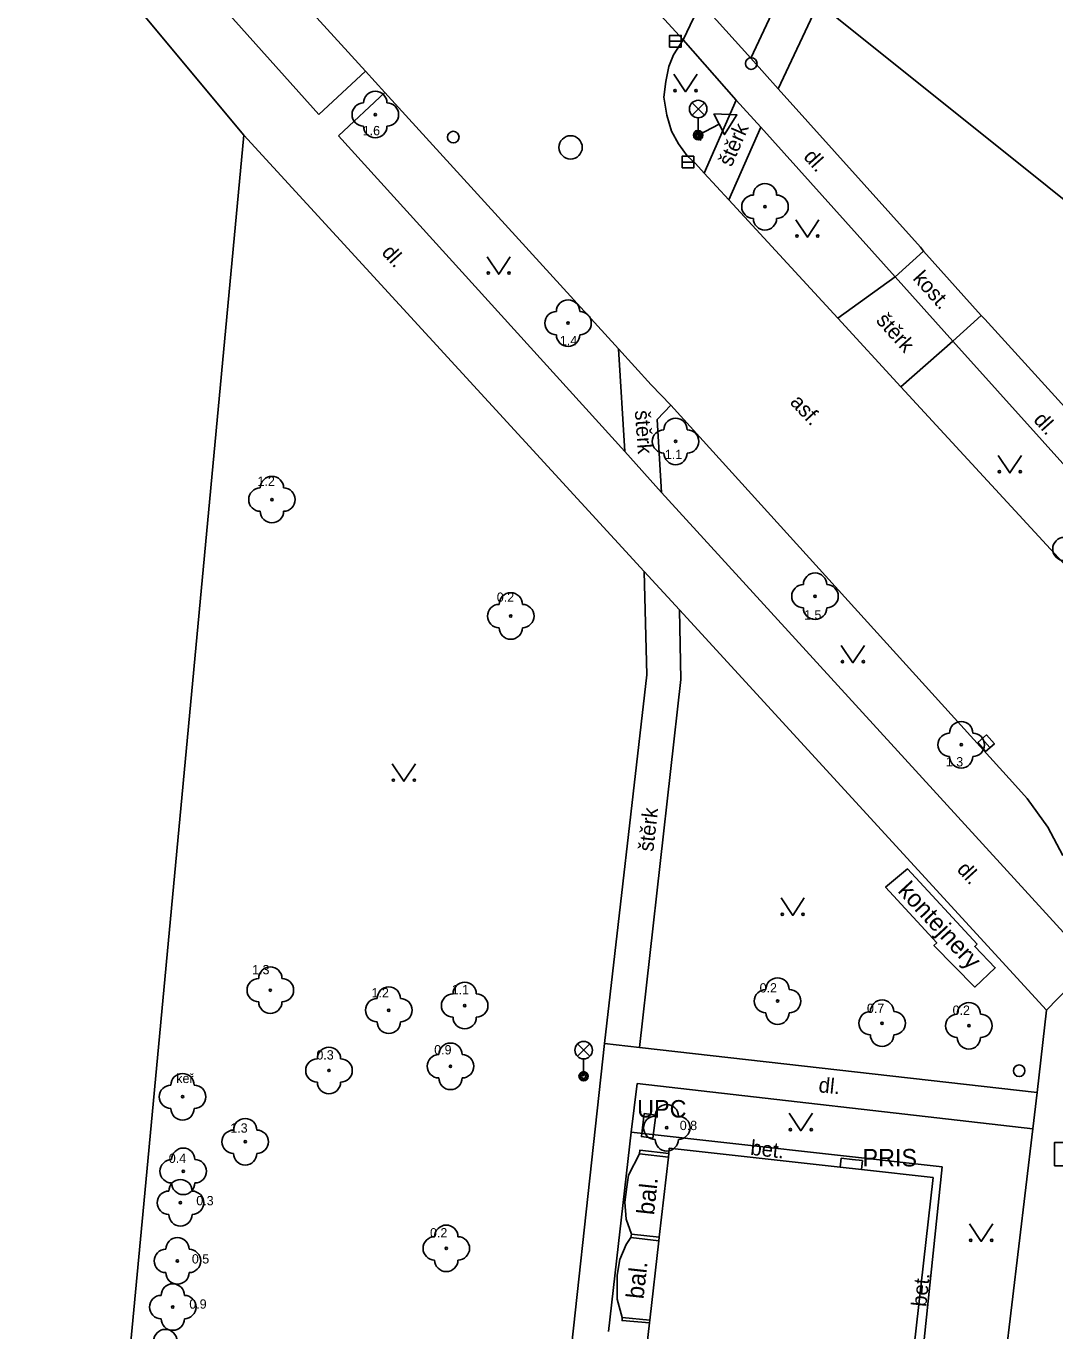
# Model space of a CAD drawing. Extents: x -596229 to -595156, y -1161237 to -1159376.
# Drawn here: x -595760.4 to -595716.2, y -1159977.1 to -1159921.1 of the extents above; entities that cross this region are included whole.
import ezdxf

# ---------------------------------------------------------------- set-up
doc = ezdxf.new("R2010")
doc.units = 0
for name, color, linetype in [('Level 22', 7, 'Continuous'), ('Level 24', 7, 'Continuous'), ('Level 26', 7, 'Continuous'), ('Level 27', 7, 'Continuous'), ('Level 28', 7, 'Continuous'), ('Level 31', 7, 'Continuous'), ('Level 33', 7, 'Continuous'), ('Level 34', 7, 'Continuous'), ('Level 36', 7, 'Continuous'), ('silnoproud - povrch.  znaky a  RIS  skut. velikost', 7, 'Continuous'), ('Specificka linie pasportu komunikaci', 7, 'Continuous'), ('TM - budovy zdene_ betonove - VP', 7, 'Continuous'), ('TM - chodniky - VP', 7, 'Continuous'), ('TM - komunikace - VP', 7, 'Continuous'), ('TM - letecke snimky - pomocna linie', 7, 'Continuous'), ('TM - plot drateny_ kovovy - VP', 7, 'Continuous'), ('TM - popis objektu', 7, 'Continuous'), ('TM - popis povrchu', 7, 'Continuous'), ('TM - popis zelene', 7, 'Continuous'), ('TM - poznamka', 7, 'Continuous'), ('TM - predmet maleho rozsahu (zamereny obvodem)', 7, 'Continuous'), ('TM - rozhrani mezi zpev. plochami mezi sebou - VP', 7, 'Continuous'), ('TM - rozhrani ploch obecne - VN', 7, 'Continuous'), ('TM - rozhrani ploch obecne - VP', 7, 'Continuous'), ('TM - vjezd na pozemek', 7, 'Continuous')]:
    doc.layers.add(name, color=color, linetype=linetype)

msp = doc.modelspace()

# ---------------------------------------------------------------- linework, layer by layer
at = {"layer": 'Level 22'}
for centre in [(-595745.44, -1159924.87), (-595728.7, -1159928.83), (-595737.16, -1159933.83), (-595732.54, -1159938.91), (-595749.88, -1159941.41), (-595726.55, -1159945.56), (-595739.62, -1159946.41), (-595720.27, -1159951.94), (-595749.95, -1159962.48), (-595744.86, -1159963.34), (-595741.6, -1159963.14), (-595728.16, -1159962.95), (-595723.67, -1159963.9), (-595719.94, -1159964.01), (-595747.43, -1159965.93), (-595742.21, -1159965.75), (-595753.72, -1159967.06), (-595732.92, -1159968.39), (-595751.03, -1159968.99), (-595753.69, -1159970.26), (-595753.81, -1159971.61), (-595742.39, -1159973.57), (-595753.94, -1159974.11), (-595754.14, -1159976.09)]:
    msp.add_circle(centre, 0.05, dxfattribs=at)
for centre, start, end in [((-595745.44, -1159924.37), 0, 180), ((-595745.94, -1159924.87), 90, 270), ((-595744.94, -1159924.87), 270, 90), ((-595745.44, -1159925.37), 180, 0), ((-595728.7, -1159928.33), 0, 180), ((-595729.2, -1159928.83), 90, 270), ((-595728.2, -1159928.83), 270, 90), ((-595728.7, -1159929.33), 180, 0), ((-595737.16, -1159933.33), 0, 180), ((-595737.66, -1159933.83), 90, 270), ((-595736.66, -1159933.83), 270, 90), ((-595737.16, -1159934.33), 180, 0), ((-595732.54, -1159938.41), 0, 180), ((-595733.04, -1159938.91), 90, 270), ((-595732.04, -1159938.91), 270, 90), ((-595732.54, -1159939.41), 180, 0), ((-595750.38, -1159941.41), 90, 270), ((-595749.88, -1159940.91), 0, 180), ((-595749.38, -1159941.41), 270, 90), ((-595749.88, -1159941.91), 180, 0), ((-595715.84, -1159943.53), 90, 270), ((-595726.55, -1159945.06), 0, 180), ((-595739.62, -1159945.91), 0, 180), ((-595727.05, -1159945.56), 90, 270), ((-595726.05, -1159945.56), 270, 90), ((-595740.12, -1159946.41), 90, 270), ((-595739.12, -1159946.41), 270, 90), ((-595726.55, -1159946.06), 180, 0), ((-595739.62, -1159946.91), 180, 0), ((-595720.27, -1159951.44), 0, 180), ((-595720.77, -1159951.94), 90, 270), ((-595719.77, -1159951.94), 270, 90), ((-595720.27, -1159952.44), 180, 0), ((-595749.95, -1159961.98), 0, 180), ((-595750.45, -1159962.48), 90, 270), ((-595749.45, -1159962.48), 270, 90), ((-595741.6, -1159962.64), 0, 180), ((-595728.16, -1159962.45), 0, 180), ((-595744.86, -1159962.84), 0, 180), ((-595742.1, -1159963.14), 90, 270), ((-595741.1, -1159963.14), 270, 90), ((-595728.66, -1159962.95), 90, 270), ((-595727.66, -1159962.95), 270, 90), ((-595749.95, -1159962.98), 180, 0), ((-595745.36, -1159963.34), 90, 270), ((-595744.36, -1159963.34), 270, 90), ((-595723.67, -1159963.4), 0, 180), ((-595719.94, -1159963.51), 0, 180), ((-595744.86, -1159963.84), 180, 0), ((-595741.6, -1159963.64), 180, 0), ((-595728.16, -1159963.45), 180, 0), ((-595724.17, -1159963.9), 90, 270), ((-595723.17, -1159963.9), 270, 90), ((-595720.44, -1159964.01), 90, 270), ((-595719.44, -1159964.01), 270, 90), ((-595723.67, -1159964.4), 180, 0), ((-595747.43, -1159965.43), 0, 180), ((-595742.21, -1159965.25), 0, 180), ((-595719.94, -1159964.51), 180, 0), ((-595747.93, -1159965.93), 90, 270), ((-595746.93, -1159965.93), 270, 90), ((-595742.71, -1159965.75), 90, 270), ((-595741.71, -1159965.75), 270, 90), ((-595753.72, -1159966.56), 0, 180), ((-595754.22, -1159967.06), 90, 270), ((-595753.22, -1159967.06), 270, 90), ((-595747.43, -1159966.43), 180, 0), ((-595742.21, -1159966.25), 180, 0), ((-595753.72, -1159967.56), 180, 0), ((-595732.92, -1159967.89), 0, 180), ((-595751.03, -1159968.49), 0, 180), ((-595733.42, -1159968.39), 90, 270), ((-595732.42, -1159968.39), 270, 90), ((-595751.53, -1159968.99), 90, 270), ((-595750.53, -1159968.99), 270, 90), ((-595732.92, -1159968.89), 180, 0), ((-595753.69, -1159969.76), 0, 180), ((-595751.03, -1159969.49), 180, 0), ((-595754.19, -1159970.26), 90, 270), ((-595753.19, -1159970.26), 270, 90), ((-595753.81, -1159971.11), 0, 180), ((-595754.31, -1159971.61), 90, 270), ((-595753.69, -1159970.76), 180, 0), ((-595753.31, -1159971.61), 270, 90), ((-595753.81, -1159972.11), 180, 0), ((-595742.39, -1159973.07), 0, 180), ((-595753.94, -1159973.61), 0, 180), ((-595742.89, -1159973.57), 90, 270), ((-595741.89, -1159973.57), 270, 90), ((-595754.44, -1159974.11), 90, 270), ((-595753.44, -1159974.11), 270, 90), ((-595742.39, -1159974.07), 180, 0), ((-595754.14, -1159975.59), 0, 180), ((-595753.94, -1159974.61), 180, 0), ((-595754.64, -1159976.09), 90, 270), ((-595753.64, -1159976.09), 270, 90), ((-595754.14, -1159976.59), 180, 0), ((-595754.46, -1159977.55), 0, 180)]:
    msp.add_arc(centre, 0.5, start, end, dxfattribs=at)
at = {"layer": 'Level 24'}
msp.add_lwpolyline([(-595733.514, -1159968.834), (-595733.391, -1159967.842), (-595733.887, -1159967.78), (-595734.01, -1159968.772)], close=True, dxfattribs=at)
at = {"layer": 'Level 26'}
msp.add_lwpolyline([(-595716.26, -1159970.02), (-595715.26, -1159970.02), (-595715.26, -1159969.02), (-595716.26, -1159969.02)], close=True, dxfattribs=at)
at = {"layer": 'Level 27'}
for p, q in [((-595732.8, -1159921.72), (-595732.3, -1159921.72)), ((-595732.26, -1159926.91), (-595731.76, -1159926.91)), ((-595719.365, -1159951.682), (-595719.035, -1159952.058))]:
    msp.add_line(p, q, dxfattribs=at)
for points in [[(-595732.8, -1159921.97), (-595732.3, -1159921.97), (-595732.3, -1159921.47), (-595732.8, -1159921.47)], [(-595732.26, -1159927.16), (-595731.76, -1159927.16), (-595731.76, -1159926.66), (-595732.26, -1159926.66)], [(-595719.553, -1159951.847), (-595719.223, -1159952.223), (-595718.847, -1159951.893), (-595719.177, -1159951.517)]]:
    msp.add_lwpolyline(points, close=True, dxfattribs=at)
msp.add_circle((-595737.05, -1159926.28), 0.5, dxfattribs=at)
at = {"layer": 'Level 28'}
for centre in [(-595729.29, -1159922.68), (-595742.09, -1159925.84)]:
    msp.add_circle(centre, 0.25, dxfattribs=at)
at = {"layer": 'Level 31'}
msp.add_circle((-595717.78, -1159965.94), 0.25, dxfattribs=at)
at = {"layer": 'Level 33'}
for p, q in [((-595731.835, -1159924.9), (-595731.305, -1159924.37)), ((-595731.835, -1159924.37), (-595731.305, -1159924.9)), ((-595731.57, -1159925.01), (-595731.57, -1159925.76)), ((-595736.755, -1159965.32), (-595736.225, -1159964.79)), ((-595736.755, -1159964.79), (-595736.225, -1159965.32)), ((-595736.49, -1159965.43), (-595736.49, -1159966.18))]:
    msp.add_line(p, q, dxfattribs=at)
for centre, radius in [((-595731.57, -1159924.635), 0.375), ((-595731.57, -1159925.76), 0.2), ((-595731.57, -1159925.76), 0.145), ((-595731.57, -1159925.76), 0.0876), ((-595736.49, -1159965.055), 0.375), ((-595736.49, -1159966.18), 0.2), ((-595736.49, -1159966.18), 0.145), ((-595736.49, -1159966.18), 0.0876)]:
    msp.add_circle(centre, radius, dxfattribs=at)
at = {"layer": 'Level 34'}
for p, q in [((-595731.686, -1159925.539), (-595731.454, -1159925.981)), ((-595730.669, -1159925.286), (-595731.57, -1159925.76))]:
    msp.add_line(p, q, dxfattribs=at)
msp.add_lwpolyline([(-595730.902, -1159924.844), (-595730.436, -1159925.728), (-595729.903, -1159924.883)], close=True, dxfattribs=at)
at = {"layer": 'Level 36'}
for points in [[(-595732.61, -1159923.14), (-595732.11, -1159923.89), (-595731.61, -1159923.14)], [(-595727.38, -1159929.39), (-595726.88, -1159930.14), (-595726.38, -1159929.39)], [(-595740.64, -1159930.98), (-595740.14, -1159931.73), (-595739.64, -1159930.98)], [(-595718.68, -1159939.51), (-595718.18, -1159940.26), (-595717.68, -1159939.51)], [(-595725.42, -1159947.67), (-595724.92, -1159948.42), (-595724.42, -1159947.67)], [(-595744.71, -1159952.76), (-595744.21, -1159953.51), (-595743.71, -1159952.76)], [(-595728.01, -1159958.52), (-595727.51, -1159959.27), (-595727.01, -1159958.52)], [(-595727.66, -1159967.77), (-595727.16, -1159968.52), (-595726.66, -1159967.77)], [(-595719.91, -1159972.52), (-595719.41, -1159973.27), (-595718.91, -1159972.52)]]:
    msp.add_lwpolyline(points, dxfattribs=at)
for centre in [(-595732.56, -1159923.84), (-595731.661, -1159923.84), (-595727.33, -1159930.09), (-595726.431, -1159930.09), (-595740.59, -1159931.68), (-595739.691, -1159931.68), (-595718.63, -1159940.21), (-595717.731, -1159940.21), (-595725.37, -1159948.37), (-595724.471, -1159948.37), (-595744.66, -1159953.46), (-595743.761, -1159953.46), (-595727.96, -1159959.22), (-595727.061, -1159959.22), (-595727.61, -1159968.47), (-595726.711, -1159968.47), (-595719.86, -1159973.22), (-595718.961, -1159973.22)]:
    msp.add_circle(centre, 0.05, dxfattribs=at)
at = {"layer": 'silnoproud - povrch.  znaky a  RIS  skut. velikost'}
for points in [[(-595725.47, -1159970.08), (-595725.43, -1159969.7)], [(-595725.43, -1159969.7), (-595724.96, -1159969.76)], [(-595724.96, -1159969.76), (-595724.51, -1159969.8)], [(-595724.51, -1159969.8), (-595724.56, -1159970.18)]]:
    msp.add_lwpolyline(points, dxfattribs=at)
at = {"layer": 'Specificka linie pasportu komunikaci'}
for points in [[(-595737.18, -1159916.24), (-595732.22, -1159921.66)], [(-595729.31, -1159922.45), (-595728.13, -1159923.76)], [(-595716.6, -1159963.34), (-595714.66, -1159961.33)]]:
    msp.add_lwpolyline(points, dxfattribs=at)
at = {"layer": 'TM - budovy zdene_ betonove - VP'}
for points in [[(-595732.85, -1159969.65), (-595732.83, -1159969.49)], [(-595732.83, -1159969.49), (-595732.81, -1159969.27)], [(-595732.81, -1159969.27), (-595725.47, -1159970.08)], [(-595733.24, -1159973.09), (-595732.85, -1159969.65)], [(-595725.47, -1159970.08), (-595724.56, -1159970.18)], [(-595724.56, -1159970.18), (-595721.47, -1159970.52)], [(-595721.47, -1159970.52), (-595722.3, -1159977.88)], [(-595733.65, -1159976.66), (-595733.26, -1159973.25)], [(-595733.26, -1159973.25), (-595733.24, -1159973.09)], [(-595734.86, -1159987.32), (-595733.66, -1159976.77)], [(-595733.66, -1159976.77), (-595733.65, -1159976.66)]]:
    msp.add_lwpolyline(points, dxfattribs=at)
at = {"layer": 'TM - chodniky - VP'}
for points in [[(-595713.02, -1159887.8), (-595729.31, -1159922.45)], [(-595764.87, -1159905.9), (-595747.86, -1159924.87)], [(-595731.45, -1159920.07), (-595729.31, -1159922.45)], [(-595732.22, -1159921.66), (-595729.94, -1159924.25)], [(-595747.86, -1159924.87), (-595745.86, -1159923.01)], [(-595745.03, -1159923.93), (-595747.02, -1159925.78)], [(-595729.94, -1159924.25), (-595728.88, -1159925.41)], [(-595733.89, -1159944.5), (-595751.09, -1159925.75)], [(-595734.72, -1159939.35), (-595747.02, -1159925.78)], [(-595728.88, -1159925.41), (-595723.11, -1159931.84)], [(-595723.11, -1159931.84), (-595720.63, -1159934.61)], [(-595720.63, -1159934.61), (-595712.96, -1159943.14)], [(-595733.15, -1159941.1), (-595734.72, -1159939.35)], [(-595714.66, -1159961.33), (-595733.15, -1159941.1)], [(-595732.37, -1159946.15), (-595733.89, -1159944.5)], [(-595716.6, -1159963.34), (-595732.37, -1159946.15)], [(-595717.01, -1159966.87), (-595716.6, -1159963.34)], [(-595737.56, -1159982.78), (-595735.59, -1159964.77)], [(-595735.59, -1159964.77), (-595734.09, -1159964.94)], [(-595734.09, -1159964.94), (-595717.01, -1159966.87)], [(-595734.45, -1159968.58), (-595734.19, -1159966.49)], [(-595734.19, -1159966.49), (-595717.19, -1159968.43)], [(-595734.45, -1159968.58), (-595735.42, -1159977.14)], [(-595718.4, -1159978.52), (-595717.19, -1159968.43)]]:
    msp.add_lwpolyline(points, dxfattribs=at)
at = {"layer": 'TM - komunikace - VP'}
for points in [[(-595745.86, -1159923.01), (-595760.08, -1159907.41)], [(-595731.45, -1159920.07), (-595732.22, -1159921.66)], [(-595751.09, -1159925.75), (-595755.68, -1159920.24)], [(-595732.22, -1159921.66), (-595732.63, -1159922.3), (-595732.83, -1159922.8), (-595732.96, -1159923.45), (-595733.04, -1159924.12), (-595732.92, -1159924.9), (-595732.71, -1159925.59), (-595732.42, -1159926.13), (-595732.04, -1159926.64), (-595731.69, -1159926.98)], [(-595745.03, -1159923.93), (-595745.86, -1159923.01)], [(-595734.99, -1159934.94), (-595745.03, -1159923.93)], [(-595751.09, -1159925.75), (-595755.39, -1159971.65)], [(-595731.69, -1159926.98), (-595731.31, -1159927.39)], [(-595731.31, -1159927.39), (-595730.25, -1159928.54)], [(-595730.25, -1159928.54), (-595725.57, -1159933.61)], [(-595725.57, -1159933.61), (-595722.86, -1159936.56)], [(-595733.59, -1159936.48), (-595734.99, -1159934.94)], [(-595732.75, -1159937.36), (-595733.59, -1159936.48)], [(-595722.86, -1159936.56), (-595714.4, -1159945.74)], [(-595718.06, -1159953.55), (-595732.75, -1159937.36)], [(-595718.06, -1159953.55), (-595717.43, -1159954.25), (-595716.55, -1159955.48), (-595715.9, -1159956.7)], [(-595755.39, -1159971.65), (-595756.17, -1159980.01)]]:
    msp.add_lwpolyline(points, dxfattribs=at)
at = {"layer": 'TM - letecke snimky - pomocna linie'}
msp.add_lwpolyline([(-595726.4, -1159920.09), (-595706.76, -1159935.81), (-595704.77, -1159933.76), (-595703.12, -1159934.02), (-595701.46, -1159935.61), (-595693.94, -1159921.44)], dxfattribs=at)
at = {"layer": 'TM - plot drateny_ kovovy - VP'}
for points in [[(-595728.13, -1159923.76), (-595726.4, -1159920.09)], [(-595722.02, -1159930.57), (-595728.13, -1159923.76)], [(-595712.67, -1159940.9), (-595719.25, -1159933.66)]]:
    msp.add_lwpolyline(points, dxfattribs=at)
at = {"layer": 'TM - predmet maleho rozsahu (zamereny obvodem)'}
msp.add_lwpolyline([(-595719.59, -1159960.5), (-595719.69, -1159960.6), (-595718.81, -1159961.52), (-595719.69, -1159962.35), (-595721.44, -1159960.56), (-595721.32, -1159960.44), (-595723.52, -1159958.06), (-595722.58, -1159957.27), (-595719.59, -1159960.5)], dxfattribs=at)
at = {"layer": 'TM - rozhrani mezi zpev. plochami mezi sebou - VP'}
for points in [[(-595721.89, -1159930.74), (-595723.11, -1159931.84)], [(-595720.63, -1159934.61), (-595719.42, -1159933.5)], [(-595717.01, -1159966.87), (-595717.19, -1159968.43)]]:
    msp.add_lwpolyline(points, dxfattribs=at)
at = {"layer": 'TM - rozhrani ploch obecne - VN'}
for points in [[(-595734.56, -1159970.42), (-595734.09, -1159969.51)], [(-595734.72, -1159971.59), (-595734.64, -1159970.93), (-595734.56, -1159970.42)], [(-595734.67, -1159972.32), (-595734.72, -1159971.59)], [(-595734.44, -1159972.96), (-595734.67, -1159972.32)], [(-595734.93, -1159974.05), (-595734.67, -1159973.4), (-595734.46, -1159973.11)], [(-595735.05, -1159974.72), (-595734.93, -1159974.05)], [(-595735.05, -1159975.75), (-595735.05, -1159974.72)], [(-595734.83, -1159976.54), (-595735.05, -1159975.75)]]:
    msp.add_lwpolyline(points, dxfattribs=at)
at = {"layer": 'TM - rozhrani ploch obecne - VP'}
for points in [[(-595731.31, -1159927.39), (-595729.94, -1159924.25)], [(-595730.25, -1159928.54), (-595728.88, -1159925.41)], [(-595723.11, -1159931.84), (-595725.57, -1159933.61)], [(-595720.63, -1159934.61), (-595722.86, -1159936.56)], [(-595734.99, -1159934.94), (-595734.72, -1159939.35)], [(-595733.15, -1159941.1), (-595733.33, -1159937.97), (-595732.75, -1159937.36)], [(-595733.89, -1159944.5), (-595733.78, -1159948.94), (-595735.59, -1159964.77)], [(-595732.37, -1159946.15), (-595732.31, -1159949.14), (-595734.09, -1159964.94)], [(-595734.45, -1159968.58), (-595721.09, -1159970.07), (-595721.86, -1159977.48), (-595721.14, -1159977.54), (-595721.17, -1159978.01)], [(-595734.09, -1159969.51), (-595734.07, -1159969.35), (-595732.83, -1159969.49)], [(-595732.85, -1159969.65), (-595734.09, -1159969.51)], [(-595734.46, -1159973.11), (-595734.44, -1159972.96)], [(-595733.26, -1159973.25), (-595734.46, -1159973.11)], [(-595734.44, -1159972.96), (-595733.24, -1159973.09)], [(-595733.66, -1159976.77), (-595734.84, -1159976.67), (-595734.83, -1159976.54)], [(-595734.83, -1159976.54), (-595733.65, -1159976.66)]]:
    msp.add_lwpolyline(points, dxfattribs=at)
at = {"layer": 'TM - vjezd na pozemek'}
for points in [[(-595721.89, -1159930.74), (-595722.02, -1159930.57)], [(-595719.42, -1159933.5), (-595721.89, -1159930.74)], [(-595719.25, -1159933.66), (-595719.42, -1159933.5)]]:
    msp.add_lwpolyline(points, dxfattribs=at)

# ---------------------------------------------------------------- texts
at = {"layer": 'TM - popis objektu'}
for s, p in [('UPC', (-595734.19, -1159967.95)), ('PRIS', (-595724.51, -1159970.05))]:
    msp.add_text(s, height=0.75, dxfattribs=at).set_placement(p)
at = {"layer": 'TM - popis povrchu'}
for s, rotation, p in [('štěrk', 66.4281, (-595730.14, -1159927.15)), ('dl.', 312, (-595727.08, -1159926.71)), ('dl.', 312, (-595745.2, -1159930.82)), ('kost.', 311.8383, (-595722.38, -1159931.93)), ('štěrk', 311.8383, (-595723.96, -1159933.74)), ('asf.', 313, (-595727.66, -1159937.26)), ('štěrk', 274, (-595734.29, -1159937.59)), ('dl.', 312, (-595717.2, -1159938.01)), ('štěrk', 83.5803, (-595733.5, -1159956.55)), ('dl.', 312.2911, (-595720.49, -1159957.32)), ('dl.', 354, (-595726.42, -1159966.86)), ('bet.', 353.6363, (-595729.35, -1159969.55)), ('bet.', 84.0675, (-595721.77, -1159976.1))]:
    msp.add_text(s, height=0.65, rotation=rotation, dxfattribs=at).set_placement(p)
at = {"layer": 'TM - popis zelene'}
for s, p in [('1.6', (-595745.98, -1159925.76)), ('1.4', (-595737.51, -1159934.78)), ('1.1', (-595733, -1159939.67)), ('1.2', (-595750.5, -1159940.82)), ('0.2', (-595740.22, -1159945.8)), ('1.5', (-595727.02, -1159946.56)), ('1.3', (-595720.93, -1159952.87)), ('1.3', (-595750.73, -1159961.8)), ('0.2', (-595728.93, -1159962.58)), ('1.2', (-595745.6, -1159962.79)), ('1.1', (-595742.16, -1159962.66)), ('0.7', (-595724.32, -1159963.46)), ('0.2', (-595720.64, -1159963.54)), ('0.9', (-595742.91, -1159965.24)), ('0.3', (-595747.97, -1159965.46)), ('keř', (-595753.99, -1159966.47)), ('1.3', (-595751.67, -1159968.6)), ('0.8', (-595732.36, -1159968.49)), ('0.4', (-595754.31, -1159969.9)), ('0.3', (-595753.13, -1159971.72)), ('0.2', (-595743.09, -1159973.1)), ('0.5', (-595753.32, -1159974.22)), ('0.9', (-595753.43, -1159976.16))]:
    msp.add_text(s, height=0.4, dxfattribs=at).set_placement(p)
at = {"layer": 'TM - poznamka'}
for s, rotation, p in [('kontejnery', 312.7494, (-595723.03, -1159958.24)), ('bal.', 83.6964, (-595733.47, -1159972.16)), ('bal.', 83.6964, (-595733.92, -1159975.77))]:
    msp.add_text(s, height=0.75, rotation=rotation, dxfattribs=at).set_placement(p)

doc.saveas('drawing.dxf')
